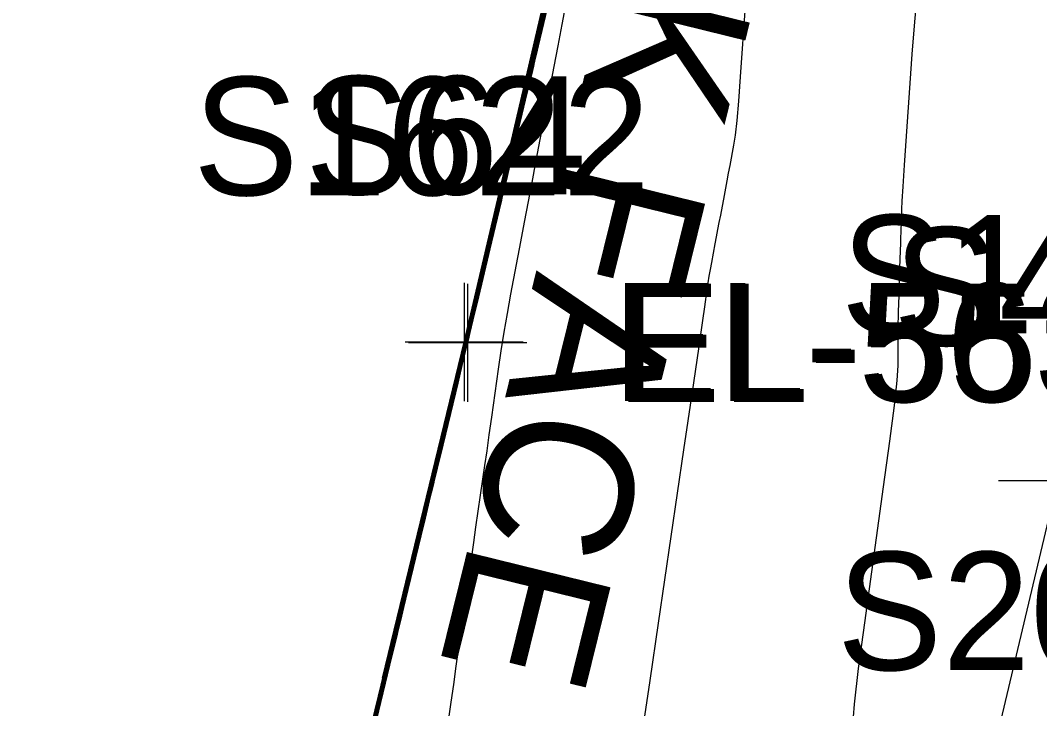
# Model space of a CAD drawing. Extents: x 1724534 to 1727318, y 657156 to 660047.
# Drawn here: x 1725433.66 to 1725468.13, y 659097.57 to 659120.87 of the extents above; entities that cross this region are included whole.
import ezdxf

# ---------------------------------------------------------------- set-up
doc = ezdxf.new("R2010")
doc.units = 0
for name, color, linetype in [('SURVEY - CONTOURS - Index with Text', 7, 'Continuous'), ('SURVEY - CONTOURS - Intermediate with optional Text', 7, 'Continuous'), ('SURVEY - DTM - Breaklines', 7, 'Continuous'), ('SURVEY - DTM - Breaklines - Points - Elevations', 7, 'Continuous'), ('SURVEY - DTM - Breaklines - Points - Locators', 7, 'Continuous'), ('SURVEY - DTM - Breaklines - Points - Numbers', 7, 'Continuous'), ('SURVEY - NON-TRANSPORTATION - Features', 7, 'Continuous'), ('SURVEY - NON-TRANSPORTATION - Features - Points - Elevations', 7, 'Continuous'), ('SURVEY - NON-TRANSPORTATION - Features - Points - Locators', 7, 'Continuous'), ('SURVEY - NON-TRANSPORTATION - Features - Points - Numbers', 7, 'Continuous'), ('SURVEY - NON-TRANSPORTATION - Features Text', 7, 'Continuous'), ('SURVEY - TRANSPORTATION - Features - Points - Numbers', 7, 'Continuous'), ('SURVEY - UTILITIES - Electric (Lighting) - Points - Numbers', 7, 'Continuous')]:
    doc.layers.add(name, color=color, linetype=linetype)

msp = doc.modelspace()

# ---------------------------------------------------------------- linework, layer by layer
at = {"layer": 'SURVEY - CONTOURS - Index with Text'}
for points in [[(1725436.739, 659062.97), (1725442.803, 659085.689), (1725443.218, 659087.406), (1725444.067, 659090.895), (1725444.533, 659092.814), (1725445.251, 659095.766), (1725445.721, 659097.707), (1725446.434, 659100.638), (1725446.909, 659102.599), (1725448.47, 659109.011), (1725448.782, 659110.316), (1725449.09, 659111.611), (1725449.912, 659115.124), (1725450.242, 659116.515), (1725451.057, 659119.996), (1725451.395, 659121.416), (1725452.203, 659124.868), (1725452.547, 659126.317), (1725453.349, 659129.74), (1725453.7, 659131.216), (1725454.462, 659134.477), (1725454.487, 659134.598), (1725454.567, 659134.927)], [(1725451.738, 659122.562), (1725451.306, 659120.748), (1725451.194, 659120.278), (1725451.099, 659119.877), (1725451.021, 659119.546), (1725450.959, 659119.285), (1725450.756, 659118.418), (1725450.678, 659118.088), (1725450.583, 659117.688), (1725450.472, 659117.22), (1725450.152, 659115.88), (1725449.946, 659115.012), (1725449.868, 659114.68), (1725449.806, 659114.417), (1725449.663, 659113.807), (1725449.602, 659113.544), (1725449.523, 659113.213), (1725449.429, 659112.814), (1725449.318, 659112.348), (1725448.999, 659111.013), (1725448.894, 659110.574), (1725448.819, 659110.258), (1725448.757, 659109.996), (1725448.752, 659109.976), (1725448.735, 659109.906), (1725448.689, 659109.712), (1725448.612, 659109.394), (1725448.181, 659107.606), (1725448.068, 659107.136), (1725447.972, 659106.737), (1725447.892, 659106.408), (1725447.829, 659106.148), (1725447.629, 659105.326), (1725447.574, 659105.099), (1725447.518, 659104.871), (1725447.462, 659104.64), (1725447.312, 659104.024), (1725447.167, 659103.428), (1725447.071, 659103.03), (1725446.959, 659102.566), (1725446.64, 659101.239), (1725446.528, 659100.775), (1725446.352, 659100.045), (1725446.287, 659099.78), (1725446.137, 659099.162), (1725446.072, 659098.897), (1725445.992, 659098.566), (1725445.784, 659097.704), (1725445.465, 659096.379)], [(1725458.172, 659121.348), (1725458.005, 659118.953), (1725457.944, 659118.135), (1725457.886, 659117.477), (1725457.832, 659116.979), (1725457.781, 659116.64), (1725457.65, 659115.951), (1725457.602, 659115.694), (1725457.553, 659115.439), (1725457.506, 659115.187), (1725457.458, 659114.938), (1725457.333, 659114.278), (1725457.286, 659114.032), (1725457.24, 659113.788), (1725457.194, 659113.547), (1725457.149, 659113.308), (1725457.029, 659112.675), (1725456.986, 659112.44), (1725456.946, 659112.21), (1725456.91, 659111.984), (1725456.878, 659111.762), (1725456.796, 659111.177), (1725456.729, 659110.71), (1725456.589, 659109.748), (1725456.376, 659108.289), (1725456.089, 659106.336), (1725455.229, 659100.465), (1725454.944, 659098.52), (1725454.734, 659097.088)]]:
    msp.add_lwpolyline(points, dxfattribs=at)
at = {"layer": 'SURVEY - CONTOURS - Intermediate with optional Text'}
for points in [[(1725445.903, 659098.605), (1725448.683, 659110.025), (1725452.148, 659124.837), (1725453.333, 659129.891), (1725454.406, 659134.48), (1725454.435, 659134.63), (1725454.474, 659134.797), (1725454.522, 659134.99), (1725454.553, 659135.136), (1725454.697, 659135.872), (1725455.261, 659138.82), (1725455.346, 659139.26), (1725455.404, 659139.551), (1725455.434, 659139.692), (1725455.478, 659139.871), (1725455.508, 659140.013), (1725455.566, 659140.306), (1725455.652, 659140.749), (1725455.766, 659141.343), (1725456.219, 659143.72), (1725456.304, 659144.162), (1725456.361, 659144.451)], [(1725445.422, 659096.257), (1725446.054, 659098.871), (1725446.599, 659101.119), (1725447.231, 659103.739), (1725448.137, 659107.462), (1725448.805, 659110.243), (1725449.518, 659113.238), (1725449.924, 659114.969), (1725450.672, 659118.118), (1725451.075, 659119.835), (1725451.827, 659122.997)], [(1725445.29, 659095.765), (1725445.97, 659098.58), (1725446.557, 659100.999), (1725447.151, 659103.454), (1725448.205, 659107.788), (1725448.792, 659110.227), (1725449.35, 659112.573), (1725449.901, 659114.925), (1725450.588, 659117.818), (1725451.051, 659119.793), (1725451.742, 659122.702)], [(1725451.848, 659122.848), (1725451.276, 659120.447), (1725451.17, 659120.005), (1725451.102, 659119.718), (1725451.071, 659119.588), (1725451.039, 659119.448), (1725451.008, 659119.318), (1725450.94, 659119.031), (1725450.834, 659118.588), (1725450.691, 659117.989), (1725450.261, 659116.183), (1725450.118, 659115.584), (1725449.945, 659114.856), (1725449.914, 659114.726), (1725449.882, 659114.59), (1725449.851, 659114.461), (1725449.783, 659114.174), (1725449.535, 659113.131), (1725449.103, 659111.322), (1725448.962, 659110.728), (1725448.86, 659110.303), (1725448.799, 659110.048), (1725448.778, 659109.957), (1725448.757, 659109.87), (1725448.695, 659109.613), (1725448.592, 659109.185), (1725448.448, 659108.586), (1725447.863, 659106.159), (1725447.756, 659105.714), (1725447.687, 659105.43), (1725447.657, 659105.305), (1725447.628, 659105.185), (1725447.606, 659105.094), (1725447.595, 659105.048), (1725447.583, 659105.002), (1725447.553, 659104.878), (1725447.523, 659104.752), (1725447.347, 659104.023), (1725447.202, 659103.42), (1725446.763, 659101.6), (1725446.618, 659100.997), (1725446.512, 659100.555), (1725446.414, 659100.149), (1725446.386, 659100.035), (1725446.356, 659099.912), (1725446.288, 659099.628), (1725446.18, 659099.183), (1725445.594, 659096.747)], [(1725452.335, 659122.651), (1725451.97, 659120.73), (1725451.834, 659120.013), (1725451.7, 659119.305), (1725451.086, 659116.071), (1725450.956, 659115.384), (1725450.699, 659114.033), (1725450.573, 659113.369), (1725450.238, 659111.606), (1725450.118, 659110.951), (1725450.008, 659110.309), (1725449.907, 659109.679), (1725449.817, 659109.062), (1725449.59, 659107.432), (1725449.507, 659106.843), (1725449.43, 659106.298), (1725449.358, 659105.797), (1725449.291, 659105.339), (1725449.054, 659103.715), (1725448.98, 659103.199), (1725448.811, 659102.007), (1725448.567, 659100.275), (1725448.477, 659099.633), (1725448.388, 659099.005), (1725448.302, 659098.391), (1725448.218, 659097.791), (1725447.995, 659096.21)], [(1725451.7, 659122.344), (1725451.343, 659120.847), (1725451.221, 659120.334), (1725451.123, 659119.92), (1725451.048, 659119.604), (1725450.997, 659119.386), (1725450.891, 659118.936), (1725450.84, 659118.718), (1725450.765, 659118.402), (1725450.545, 659117.477), (1725450.189, 659115.981), (1725450.067, 659115.469), (1725449.968, 659115.055), (1725449.893, 659114.739), (1725449.842, 659114.52), (1725449.736, 659114.068), (1725449.685, 659113.85), (1725449.61, 659113.534), (1725449.512, 659113.12), (1725449.39, 659112.609), (1725449.034, 659111.116), (1725448.917, 659110.625), (1725448.764, 659109.984), (1725448.761, 659109.969), (1725448.691, 659109.679), (1725448.605, 659109.324), (1725448.486, 659108.83), (1725448.124, 659107.325), (1725448, 659106.81), (1725447.9, 659106.396), (1725447.824, 659106.082), (1725447.772, 659105.867), (1725447.665, 659105.429), (1725447.625, 659105.264), (1725447.584, 659105.098), (1725447.392, 659104.308), (1725447.339, 659104.09), (1725447.263, 659103.774), (1725447.163, 659103.361), (1725447.04, 659102.851), (1725446.681, 659101.359), (1725446.558, 659100.849), (1725446.458, 659100.436), (1725446.382, 659100.121), (1725446.329, 659099.903), (1725446.22, 659099.453), (1725446.167, 659099.235), (1725446.091, 659098.92), (1725445.991, 659098.506), (1725445.868, 659097.995), (1725445.508, 659096.502)], [(1725445.337, 659096.012), (1725445.887, 659098.289), (1725446.516, 659100.878), (1725447.07, 659103.169), (1725448.273, 659108.114), (1725448.778, 659110.212), (1725449.263, 659112.252), (1725449.964, 659115.239), (1725450.417, 659117.144), (1725451.112, 659120.109), (1725451.57, 659122.034)], [(1725445.294, 659095.889), (1725445.804, 659097.998), (1725446.475, 659100.758), (1725446.99, 659102.884), (1725448.342, 659108.44), (1725448.764, 659110.197), (1725449.177, 659111.932), (1725449.938, 659115.182), (1725450.329, 659116.829), (1725451.085, 659120.053), (1725451.482, 659121.725)], [(1725463.954, 659121.458), (1725463.886, 659120.683), (1725463.814, 659119.722), (1725463.553, 659115.968), (1725463.505, 659115.249), (1725463.474, 659114.752), (1725463.46, 659114.479), (1725463.436, 659113.705), (1725463.43, 659113.521), (1725463.424, 659113.328), (1725463.407, 659112.8), (1725463.387, 659112.151), (1725463.379, 659111.91), (1725463.359, 659111.251), (1725463.352, 659111.034), (1725463.343, 659110.75), (1725463.343, 659110.742), (1725463.342, 659110.698), (1725463.341, 659110.572), (1725463.332, 659109.188), (1725463.3, 659108.683), (1725463.208, 659107.829), (1725463.057, 659106.626), (1725462.846, 659105.075), (1725462.204, 659100.476), (1725461.997, 659098.925), (1725461.858, 659097.722), (1725461.787, 659096.867)], [(1725442.778, 659085.717), (1725448.64, 659109.803), (1725448.917, 659110.971), (1725449.899, 659115.173), (1725450.169, 659116.318), (1725451.043, 659120.054), (1725451.32, 659121.228)], [(1725445.284, 659095.959), (1725446.393, 659100.517), (1725447.219, 659103.916), (1725448.527, 659109.292), (1725448.791, 659110.394), (1725449.003, 659111.291), (1725449.936, 659115.274), (1725450.155, 659116.2), (1725451.081, 659120.153), (1725451.307, 659121.107)], [(1725451.381, 659120.946), (1725451.248, 659120.39), (1725451.147, 659119.962), (1725451.034, 659119.487), (1725450.965, 659119.192), (1725450.924, 659119.018), (1725450.751, 659118.288), (1725450.618, 659117.733), (1725450.225, 659116.082), (1725450.092, 659115.527), (1725449.99, 659115.098), (1725449.919, 659114.797), (1725449.878, 659114.623), (1725449.809, 659114.329), (1725449.768, 659114.155), (1725449.697, 659113.854), (1725449.595, 659113.425), (1725448.939, 659110.676), (1725448.847, 659110.288), (1725448.772, 659109.973), (1725448.769, 659109.963), (1725448.75, 659109.882), (1725448.693, 659109.646), (1725448.599, 659109.254), (1725448.467, 659108.708), (1725448.066, 659107.044), (1725447.931, 659106.484), (1725447.828, 659106.055), (1725447.756, 659105.756), (1725447.714, 659105.586), (1725447.646, 659105.307), (1725447.595, 659105.096), (1725447.569, 659104.989), (1725447.473, 659104.593), (1725447.431, 659104.421), (1725447.358, 659104.121), (1725447.255, 659103.692), (1725447.121, 659103.136), (1725446.722, 659101.48), (1725446.588, 659100.923), (1725446.485, 659100.496), (1725446.413, 659100.197), (1725446.372, 659100.026), (1725446.303, 659099.744), (1725446.262, 659099.574), (1725446.189, 659099.274), (1725445.951, 659098.286), (1725445.551, 659096.625)]]:
    msp.add_lwpolyline(points, dxfattribs=at)
at = {"layer": 'SURVEY - DTM - Breaklines'}
for points in [[(1725548.52, 659521.481), (1725540.965, 659497.216), (1725536.847, 659481.64), (1725536.065, 659476.4), (1725532.186, 659451.331), (1725527.526, 659426.779), (1725520.287, 659402.807), (1725512.005, 659379.174), (1725506.044, 659356.068), (1725503.268, 659330.772), (1725496.158, 659306.737), (1725491.301, 659280.213), (1725484.669, 659256.065), (1725478.26, 659232.056), (1725472.366, 659207.66), (1725466.542, 659183.359), (1725459.12, 659159.228), (1725454.379, 659134.473), (1725448.668, 659109.979), (1725442.764, 659085.69), (1725436.263, 659061.294), (1725431.444, 659036.269), (1725428.274, 659013.717), (1725429.417, 659007.151)], [(1725504.884, 659250.966), (1725498.725, 659226.793), (1725492.704, 659202.503), (1725486.609, 659178.27), (1725480.544, 659153.955), (1725474.624, 659129.616), (1725468.741, 659105.278), (1725462.975, 659080.964), (1725457.482, 659056.509), (1725452.226, 659031.922), (1725447.641, 659009.959), (1725446.425, 659003.851), (1725441.811, 658979.15), (1725437.527, 658954.376), (1725432.503, 658922.481), (1725434.197, 658921.722)]]:
    msp.add_lwpolyline(points, dxfattribs=at)
at = {"layer": 'SURVEY - DTM - Breaklines - Points - Locators'}
for p, q in [((1725448.668, 659111.979), (1725448.668, 659107.979)), ((1725450.668, 659109.979), (1725446.668, 659109.979)), ((1725470.741, 659105.278), (1725466.741, 659105.278))]:
    msp.add_line(p, q, dxfattribs=at)
at = {"layer": 'SURVEY - NON-TRANSPORTATION - Features'}
msp.add_lwpolyline([(1725429.417, 659007.151), (1725429.417, 659007.151), (1725428.421, 659013.689), (1725431.524, 659036.252), (1725436.426, 659061.257), (1725442.928, 659085.652), (1725448.785, 659109.952), (1725454.62, 659134.415), (1725460.644, 659158.853), (1725466.906, 659183.267), (1725472.478, 659207.631), (1725478.626, 659231.962), (1725484.871, 659256.014)], dxfattribs=at)
at = {"layer": 'SURVEY - NON-TRANSPORTATION - Features - Points - Locators'}
for p, q in [((1725448.785, 659111.952), (1725448.785, 659107.952)), ((1725450.785, 659109.952), (1725446.785, 659109.952))]:
    msp.add_line(p, q, dxfattribs=at)

# ---------------------------------------------------------------- texts
at = {"layer": 'SURVEY - DTM - Breaklines - Points - Elevations'}
msp.add_text('EL-563.44', height=4, dxfattribs=at).set_placement((1725453.668, 659107.979))
at = {"layer": 'SURVEY - DTM - Breaklines - Points - Numbers'}
for s, p in [('S64', (1725443.284, 659114.979)), ('S117', (1725461.405, 659110.278))]:
    msp.add_text(s, height=4, dxfattribs=at).set_placement(p)
at = {"layer": 'SURVEY - NON-TRANSPORTATION - Features - Points - Elevations'}
msp.add_text('EL-551.17', height=4, dxfattribs=at).set_placement((1725453.785, 659107.952))
at = {"layer": 'SURVEY - NON-TRANSPORTATION - Features - Points - Numbers'}
msp.add_text('S1622', height=4, dxfattribs=at).set_placement((1725439.497, 659114.952))
at = {"layer": 'SURVEY - NON-TRANSPORTATION - Features Text'}
msp.add_text('ROCK FACE', height=5, rotation=256.1526, dxfattribs=at).set_placement((1725457.161, 659136.948))
at = {"layer": 'SURVEY - TRANSPORTATION - Features - Points - Numbers'}
msp.add_text('S413', height=4, dxfattribs=at).set_placement((1725463.178, 659109.862))
at = {"layer": 'SURVEY - UTILITIES - Electric (Lighting) - Points - Numbers'}
msp.add_text('S2064', height=4, dxfattribs=at).set_placement((1725461.272, 659098.875))

doc.saveas('drawing.dxf')
